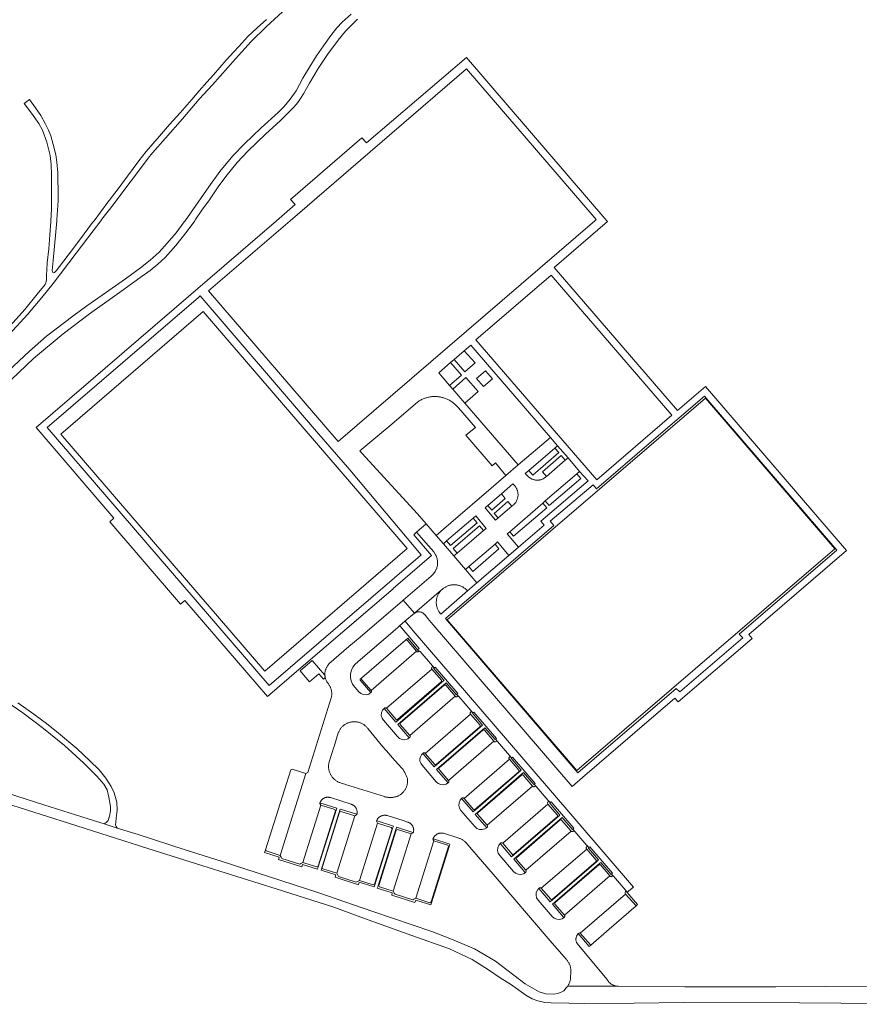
# Model space of a CAD drawing. Extents: x 146402 to 164798, y 455483 to 464134.
# Tile 501 of 575: x 157202 to 157447, y 462271 to 462559. Entities that reach past the tile are written whole.
import ezdxf

# ---------------------------------------------------------------- set-up
doc = ezdxf.new("R2010")
doc.units = 0
doc.header["$LTSCALE"] = 0.2
for name, color, linetype, lineweight in [('B-XX-VH-VERHARDING_ASFALT-GV', 252, 'CONTINUOUS', 18), ('B-XX-VH-VERHARDING_BETONSTRAATSTEEN-GV', 252, 'CONTINUOUS', 18), ('B-XX-VH-VERHARDING_TEGEL-GV', 252, 'CONTINUOUS', 18)]:
    doc.layers.add(name, color=color, linetype=linetype, lineweight=lineweight)

msp = doc.modelspace()

# ---------------------------------------------------------------- linework, layer by layer
at = {"layer": 'B-XX-VH-VERHARDING_ASFALT-GV'}
for points in [[(157198.38, 462466.656), (157203.94, 462472.728), (157208.04, 462477.587), (157211.305, 462481.688), (157218.024, 462490.53), (157223.016, 462497.061), (157225.213, 462500), (157225.538, 462500.435), (157228.828, 462504.639), (157232.807, 462510.002), (157235.329, 462513.279), (157239.041, 462518.278), (157240.344, 462519.821), (157244.139, 462524.12), (157249.013, 462529.723), (157253.973, 462535.522), (157257.783, 462539.699), (157264.491, 462547.303), (157269.142, 462552.333), (157273.457, 462556.592), (157279.479, 462562.18)], [(157197.027, 462451.582), (157205.592, 462459.758), (157214.175, 462466.96), (157221.906, 462472.83), (157230.03, 462478.502), (157236.644, 462483.341), (157239.579, 462485.423), (157241.833, 462487.26), (157243.977, 462489.273), (157247.156, 462492.737), (157250.46, 462496.936), (157252.62, 462500), (157252.869, 462500.354), (157254.685, 462503.057), (157256.905, 462506.126), (157259.52, 462509.869), (157261.674, 462512.87), (157265.063, 462516.99), (157268.113, 462520.281), (157273.307, 462525.27), (157277.657, 462529.221), (157281.572, 462533.136), (157282.736, 462534.562), (157283.557, 462535.736), (157284.413, 462537.059), (157286.172, 462540.143), (157288.706, 462544.47), (157291.395, 462548.584), (157294.458, 462552.756), (157296.639, 462555.343), (157300.135, 462558.846)], [(157298.314, 462560.299), (157295.669, 462557.974), (157294.148, 462556.347), (157292.387, 462554.052), (157290.223, 462551.034), (157288.22, 462548.176), (157286.136, 462544.891), (157284.185, 462541.63), (157282.21, 462537.949), (157280.499, 462535.51), (157278.711, 462533.349), (157276.949, 462531.562), (157272.062, 462527.128), (157267.147, 462522.477), (157263.784, 462518.956), (157259.912, 462514.389), (157256.733, 462509.847), (157249.848, 462500), (157249.591, 462499.633), (157247.207, 462496.466), (157244.543, 462493.433), (157242.239, 462490.854), (157239.661, 462488.448), (157236.793, 462486.268), (157232.409, 462483.017), (157225.603, 462478.22), (157221.134, 462475.091), (157217.044, 462472.101), (157209.38, 462466.225), (157204.428, 462461.841), (157198.156, 462456.016)], [(157273.536, 462558.77), (157270.849, 462556.306), (157268.177, 462553.774), (157265.475, 462550.915), (157263.999, 462549.298), (157261.829, 462546.905), (157258.069, 462542.647), (157256.12, 462540.434), (157253.933, 462537.96), (157251.747, 462535.425), (157248.362, 462531.553), (157245.301, 462528.118), (157242.365, 462524.669), (157238.48, 462520.197), (157236.31, 462517.526), (157233.018, 462513.031), (157229.95, 462508.94), (157226.925, 462505.003), (157223.233, 462500), (157222.826, 462499.449), (157218.957, 462494.312), (157215.695, 462489.886), (157213.17, 462486.643), (157212.173, 462485.392), (157211.887, 462485.074), (157211.682, 462484.906), (157211.477, 462484.795), (157211.208, 462484.85), (157211.068, 462485.092), (157211.022, 462485.483), (157211.282, 462488.398), (157212.044, 462496.754), (157212.353, 462500), (157212.386, 462500.344), (157212.733, 462505.846), (157212.77, 462508.726), (157212.698, 462512.114), (157212.626, 462514.02), (157212.391, 462517.118), (157212.104, 462519.239), (157211.312, 462522.284), (157210.645, 462524.79), (157209.979, 462526.426), (157208.99, 462528.35), (157207.692, 462530.693), (157206.18, 462532.976), (157204.345, 462535.404), (157202.834, 462534.271), (157205.011, 462531.448), (157207.1, 462528.385), (157208.18, 462526.443), (157209.476, 462522.984), (157210.411, 462519.01), (157210.699, 462516.457), (157210.809, 462513.493), (157210.863, 462508.063), (157210.827, 462503.327), (157210.631, 462500), (157210.615, 462499.734), (157210.347, 462495.908), (157210.005, 462491.827), (157209.587, 462487.731), (157209.498, 462485.703), (157209.329, 462483.972), (157209.329, 462483.232), (157209.329, 462482.753), (157209.287, 462482.222), (157209.204, 462481.857), (157208.954, 462481.399), (157206.647, 462478.507), (157202.986, 462474.031), (157198.709, 462469.285)], [(157196.266, 462360.517), (157202.484, 462356.238), (157208.46, 462351.637), (157214.62, 462346.696), (157220.282, 462341.537), (157224.067, 462337.719), (157226.098, 462335.439), (157227.036, 462333.752), (157227.599, 462331.655), (157228.036, 462328.907), (157228.036, 462327.595), (157227.755, 462326.028), (157227.317, 462324.779), (157226.792, 462324.172), (157226.197, 462323.785), (157229.974, 462322.597), (157229.681, 462323.035), (157229.527, 462323.494), (157229.571, 462324.325), (157229.702, 462325.507), (157229.966, 462327.832), (157229.9, 462330.107), (157229.134, 462332.907), (157228.279, 462334.753), (157226.704, 462337.115), (157224.734, 462339.565), (157222.018, 462342.262), (157218.163, 462345.854), (157212.845, 462350.317), (157209.339, 462353.124), (157205.619, 462355.815), (157201.017, 462359.149)], [(157451.453, 462276.389), (157422.313, 462276.253), (157395.744, 462276.184), (157376.31, 462276.365), (157376.182, 462276.369), (157376.007, 462276.382), (157361.514, 462276.442), (157361.465, 462276.374), (157361.349, 462276.221), (157361.226, 462276.073), (157361.097, 462275.93), (157360.391, 462275.086), (157359.823, 462274.718), (157358.625, 462274.228), (157357.365, 462274.041), (157355.089, 462274.137), (157353.218, 462274.762), (157349.127, 462277.049), (157340.432, 462283.692), (157334.303, 462287.286), (157327.585, 462290.168), (157321.857, 462292.372), (157304.604, 462298.165), (157288.565, 462303.749), (157260.378, 462312.906), (157249.803, 462316.216), (157236.134, 462320.66), (157229.974, 462322.597), (157226.197, 462323.785), (157221.516, 462325.257), (157208.583, 462329.362), (157192.675, 462334.479)], [(157197.427, 462329.864), (157215.739, 462323.993), (157238.937, 462316.594), (157256.593, 462311.068), (157276.388, 462304.81), (157293.223, 462299.515), (157302.146, 462296.192), (157315.972, 462291.236), (157327.042, 462287.327), (157333.635, 462284.147), (157338.146, 462281.329), (157342.065, 462278.66), (157344.782, 462276.967), (157349.291, 462273.772), (157351.173, 462272.709), (157352.788, 462272.071), (157354.801, 462271.601), (157356.672, 462271.492), (157361.869, 462271.403), (157366.412, 462271.267), (157395.467, 462271.584), (157429.209, 462271.509), (157477.524, 462271.104)]]:
    msp.add_lwpolyline(points, dxfattribs=at)
at = {"layer": 'B-XX-VH-VERHARDING_BETONSTRAATSTEEN-GV'}
for points in [[(157358.559, 462434.268), (157356.479, 462436.713), (157347.049, 462428.656), (157343.444, 462425.538), (157339.124, 462421.825), (157339.131, 462421.823), (157327.374, 462411.771), (157323.136, 462408.059), (157325.226, 462405.616), (157326.164, 462406.453), (157333.912, 462413.079), (157334.659, 462413.74), (157337.713, 462410.133), (157336.928, 462409.458), (157329.261, 462402.865), (157328.304, 462402.061), (157331.669, 462398.103), (157332.625, 462398.953), (157340.302, 462405.51), (157341.032, 462406.161), (157344.341, 462402.235), (157347.133, 462404.626), (157343.81, 462408.559), (157344.581, 462409.156), (157354.208, 462417.505), (157354.966, 462418.147), (157364.187, 462426.083), (157364.997, 462426.776), (157361.638, 462430.707), (157360.818, 462430.013), (157355.329, 462425.239), (157355.06, 462425.04), (157354.929, 462424.941), (157354.783, 462424.841), (157354.634, 462424.747), (157354.48, 462424.661), (157354.323, 462424.582), (157354.162, 462424.51), (157353.998, 462424.445), (157353.831, 462424.388), (157353.662, 462424.338), (157353.49, 462424.296), (157353.317, 462424.262), (157353.143, 462424.236), (157352.968, 462424.218), (157352.792, 462424.207), (157352.615, 462424.205), (157352.439, 462424.211), (157352.264, 462424.224), (157352.089, 462424.246), (157351.915, 462424.276), (157351.742, 462424.313), (157351.572, 462424.358), (157351.404, 462424.411), (157351.238, 462424.472), (157351.076, 462424.54), (157350.916, 462424.615), (157350.76, 462424.697), (157350.608, 462424.786), (157350.46, 462424.883), (157350.317, 462424.985), (157350.179, 462425.095), (157350.045, 462425.21), (157349.917, 462425.331), (157349.795, 462425.458), (157349.135, 462426.188), (157350.133, 462427.02), (157357.748, 462433.547)], [(157358.93, 462432.24), (157357.748, 462433.547), (157350.133, 462427.02), (157351.303, 462425.661)], [(157360.818, 462430.013), (157359.653, 462431.378), (157354.129, 462426.636), (157355.329, 462425.239)], [(157365.313, 462424.711), (157364.187, 462426.083), (157354.966, 462418.147), (157356.143, 462416.813)], [(157342.146, 462420.204), (157345.539, 462423.102), (157346.059, 462422.552), (157346.172, 462422.413), (157346.279, 462422.269), (157346.379, 462422.121), (157346.472, 462421.968), (157346.559, 462421.812), (157346.638, 462421.651), (157346.71, 462421.487), (157346.775, 462421.321), (157346.832, 462421.151), (157346.882, 462420.979), (157346.924, 462420.805), (157346.958, 462420.629), (157346.984, 462420.452), (157347.002, 462420.274), (157347.012, 462420.095), (157347.015, 462419.916), (157347.009, 462419.738), (157346.995, 462419.559), (157346.974, 462419.381), (157346.944, 462419.205), (157346.907, 462419.03), (157346.861, 462418.857), (157346.808, 462418.686), (157346.748, 462418.517), (157346.68, 462418.352), (157346.605, 462418.189), (157346.522, 462418.03), (157346.433, 462417.875), (157346.336, 462417.724), (157346.233, 462417.578), (157346.124, 462417.436), (157346.008, 462417.3), (157345.887, 462417.168), (157345.759, 462417.043), (157345.708, 462416.995), (157345.223, 462416.601), (157341.243, 462413.162), (157340.484, 462412.523), (157337.408, 462416.123), (157338.151, 462416.773)], [(157343.271, 462418.821), (157342.146, 462420.204), (157338.151, 462416.773), (157339.322, 462415.402)], [(157345.223, 462416.601), (157344.043, 462417.941), (157340.077, 462414.516), (157341.243, 462413.162)], [(157355.384, 462416.155), (157354.208, 462417.505), (157344.581, 462409.156), (157345.727, 462407.859)], [(157323.136, 462408.059), (157320.242, 462411.442), (157317.407, 462409), (157320.84, 462405.057), (157322.409, 462403.273), (157322.923, 462402.422), (157322.96, 462402.36), (157323.082, 462402.101), (157323.19, 462401.836), (157323.282, 462401.566), (157323.359, 462401.29), (157323.421, 462401.011), (157323.467, 462400.729), (157323.497, 462400.444), (157323.512, 462400.159), (157323.51, 462399.872), (157323.492, 462399.587), (157323.458, 462399.303), (157323.409, 462399.021), (157323.344, 462398.743), (157323.263, 462398.468), (157323.167, 462398.199), (157323.153, 462398.164), (157322.87, 462397.554), (157322.324, 462396.841), (157321.799, 462396.289), (157321.631, 462396.15), (157313.473, 462389.152), (157316.76, 462385.332), (157324.688, 462392.17), (157324.754, 462392.206), (157324.815, 462392.249), (157324.871, 462392.298), (157324.922, 462392.353), (157324.967, 462392.414), (157325.126, 462392.544), (157325.289, 462392.668), (157325.457, 462392.784), (157325.629, 462392.894), (157325.805, 462392.997), (157325.985, 462393.093), (157326.169, 462393.183), (157326.356, 462393.264), (157326.546, 462393.339), (157326.739, 462393.406), (157326.934, 462393.465), (157327.132, 462393.516), (157327.331, 462393.56), (157327.532, 462393.596), (157327.735, 462393.624), (157327.938, 462393.644), (157328.142, 462393.657), (157328.346, 462393.661), (157328.55, 462393.657), (157328.754, 462393.645), (157328.957, 462393.625), (157329.159, 462393.597), (157329.361, 462393.562), (157329.56, 462393.518), (157329.758, 462393.467), (157329.953, 462393.408), (157330.146, 462393.341), (157330.337, 462393.267), (157330.524, 462393.186), (157330.708, 462393.097), (157330.888, 462393.001), (157331.064, 462392.898), (157331.237, 462392.788), (157331.404, 462392.672), (157331.552, 462392.561), (157331.567, 462392.549), (157331.726, 462392.42), (157331.879, 462392.284), (157332.281, 462391.899), (157334.997, 462394.238), (157331.669, 462398.103), (157328.304, 462402.061), (157325.226, 462405.616)], [(157335.05, 462411.715), (157333.912, 462413.079), (157326.164, 462406.453), (157327.339, 462405.169)], [(157336.928, 462409.458), (157335.757, 462410.83), (157328.097, 462404.211), (157329.261, 462402.865)], [(157341.425, 462404.14), (157340.302, 462405.51), (157332.625, 462398.953), (157333.808, 462397.573)], [(157316.76, 462385.332), (157313.473, 462389.152), (157313.172, 462388.894), (157308.482, 462384.893), (157307.821, 462384.329), (157300.883, 462378.376), (157297.658, 462375.609), (157291.801, 462370.557), (157291.691, 462370.383), (157291.571, 462370.24), (157291.458, 462370.091), (157291.351, 462369.938), (157291.251, 462369.78), (157291.158, 462369.618), (157291.071, 462369.453), (157290.992, 462369.284), (157290.92, 462369.111), (157290.856, 462368.936), (157290.799, 462368.758), (157290.75, 462368.578), (157290.709, 462368.396), (157290.675, 462368.212), (157290.649, 462368.027), (157290.632, 462367.841), (157290.622, 462367.655), (157290.62, 462367.468), (157290.626, 462367.281), (157290.627, 462367.269), (157290.641, 462367.095), (157290.663, 462366.909), (157290.693, 462366.725), (157290.717, 462366.609), (157290.731, 462366.542), (157290.777, 462366.361), (157290.83, 462366.182), (157290.891, 462366.006), (157290.96, 462365.832), (157291.036, 462365.661), (157291.119, 462365.494), (157291.209, 462365.331), (157291.306, 462365.171), (157291.365, 462365.082), (157291.635, 462364.688), (157291.751, 462364.533), (157291.861, 462364.374), (157291.965, 462364.21), (157292.061, 462364.042), (157292.151, 462363.87), (157292.233, 462363.695), (157292.308, 462363.516), (157292.376, 462363.335), (157292.436, 462363.15), (157292.488, 462362.964), (157292.532, 462362.775), (157292.569, 462362.585), (157292.598, 462362.394), (157292.619, 462362.201), (157292.632, 462362.008), (157292.637, 462361.814), (157292.634, 462361.621), (157292.623, 462361.427), (157292.604, 462361.234), (157292.577, 462361.043), (157292.543, 462360.852), (157292.5, 462360.663), (157292.494, 462360.64), (157285.634, 462338.785), (157285.054, 462338.492), (157277.571, 462314.611), (157277.829, 462314.1), (157278.107, 462313.672), (157283.274, 462312.025), (157283.628, 462312.231), (157284.183, 462312.526), (157289.451, 462329.262), (157289.152, 462329.805), (157289.191, 462329.938), (157289.193, 462329.945), (157289.237, 462330.069), (157289.291, 462330.196), (157289.352, 462330.321), (157289.42, 462330.441), (157289.495, 462330.558), (157289.577, 462330.67), (157289.665, 462330.777), (157289.759, 462330.878), (157289.859, 462330.975), (157289.964, 462331.065), (157290.074, 462331.149), (157290.189, 462331.226), (157290.308, 462331.297), (157290.431, 462331.361), (157290.557, 462331.418), (157290.687, 462331.467), (157290.819, 462331.508), (157290.953, 462331.543), (157291.089, 462331.569), (157291.227, 462331.587), (157291.365, 462331.597), (157291.503, 462331.6), (157291.642, 462331.594), (157291.78, 462331.58), (157291.917, 462331.559), (157292.052, 462331.529), (157292.185, 462331.492), (157292.244, 462331.473), (157298.296, 462329.559), (157298.429, 462329.514), (157298.559, 462329.462), (157298.686, 462329.403), (157298.809, 462329.336), (157298.928, 462329.262), (157299.043, 462329.182), (157299.153, 462329.095), (157299.258, 462329.003), (157299.357, 462328.904), (157299.451, 462328.8), (157299.539, 462328.69), (157299.62, 462328.576), (157299.694, 462328.457), (157299.762, 462328.335), (157299.823, 462328.209), (157299.876, 462328.079), (157299.922, 462327.946), (157299.96, 462327.812), (157299.99, 462327.675), (157300.012, 462327.537), (157300.027, 462327.397), (157300.034, 462327.257), (157300.032, 462327.117), (157300.023, 462326.977), (157300.006, 462326.838), (157299.98, 462326.701), (157299.955, 462326.597), (157299.947, 462326.564), (157299.907, 462326.43), (157299.904, 462326.423), (157299.344, 462326.129), (157294.071, 462309.404), (157294.387, 462308.841), (157294.587, 462308.464), (157299.777, 462306.82), (157300.151, 462307.011), (157300.71, 462307.294), (157305.981, 462324.043), (157305.686, 462324.604), (157305.727, 462324.715), (157305.737, 462324.738), (157305.795, 462324.869), (157305.86, 462324.996), (157305.933, 462325.12), (157306.012, 462325.239), (157306.097, 462325.354), (157306.189, 462325.464), (157306.287, 462325.569), (157306.391, 462325.668), (157306.5, 462325.76), (157306.614, 462325.847), (157306.732, 462325.927), (157306.855, 462326.001), (157306.982, 462326.067), (157307.113, 462326.127), (157307.246, 462326.179), (157307.382, 462326.223), (157307.521, 462326.26), (157307.661, 462326.289), (157307.803, 462326.31), (157307.945, 462326.323), (157308.088, 462326.328), (157308.232, 462326.326), (157308.374, 462326.315), (157308.516, 462326.296), (157308.657, 462326.269), (157308.796, 462326.235), (157308.858, 462326.217), (157313.487, 462324.751), (157314.782, 462324.339), (157314.915, 462324.296), (157315.046, 462324.246), (157315.173, 462324.189), (157315.297, 462324.124), (157315.417, 462324.052), (157315.533, 462323.974), (157315.644, 462323.889), (157315.75, 462323.798), (157315.851, 462323.701), (157315.946, 462323.598), (157316.034, 462323.49), (157316.117, 462323.378), (157316.193, 462323.26), (157316.262, 462323.139), (157316.324, 462323.013), (157316.379, 462322.885), (157316.427, 462322.753), (157316.466, 462322.619), (157316.499, 462322.483), (157316.523, 462322.345), (157316.539, 462322.207), (157316.547, 462322.067), (157316.548, 462321.927), (157316.54, 462321.788), (157316.525, 462321.649), (157316.501, 462321.511), (157316.47, 462321.374), (157316.447, 462321.294), (157316.431, 462321.24), (157316.42, 462321.208), (157315.84, 462320.892), (157310.57, 462304.167), (157310.892, 462303.608), (157311.11, 462303.237), (157316.274, 462301.598), (157316.63, 462301.807), (157317.217, 462302.071), (157322.467, 462318.808), (157322.177, 462319.382), (157322.212, 462319.48), (157322.226, 462319.517), (157322.283, 462319.648), (157322.347, 462319.777), (157322.418, 462319.901), (157322.422, 462319.909), (157322.495, 462320.022), (157322.58, 462320.138), (157322.67, 462320.249), (157322.767, 462320.355), (157322.869, 462320.455), (157322.977, 462320.549), (157323.09, 462320.637), (157323.208, 462320.719), (157323.33, 462320.794), (157323.456, 462320.863), (157323.586, 462320.924), (157323.719, 462320.977), (157323.855, 462321.023), (157323.993, 462321.062), (157324.133, 462321.093), (157324.274, 462321.116), (157324.417, 462321.131), (157324.56, 462321.138), (157324.703, 462321.137), (157324.846, 462321.128), (157324.989, 462321.111), (157325.13, 462321.086), (157325.224, 462321.065), (157329.392, 462319.747), (157329.583, 462319.696), (157329.771, 462319.637), (157329.957, 462319.571), (157330.14, 462319.497), (157330.319, 462319.416), (157330.496, 462319.328), (157330.669, 462319.232), (157330.837, 462319.13), (157331.002, 462319.021), (157331.161, 462318.905), (157331.316, 462318.783), (157331.466, 462318.655), (157331.611, 462318.52), (157331.75, 462318.38), (157331.882, 462318.236), (157333.56, 462316.286), (157339.721, 462309.128), (157356.359, 462289.688), (157361.072, 462284.242), (157361.103, 462284.21), (157361.235, 462284.071), (157361.36, 462283.926), (157361.479, 462283.776), (157361.592, 462283.621), (157361.699, 462283.461), (157361.798, 462283.297), (157361.891, 462283.13), (157361.976, 462282.958), (157362.055, 462282.783), (157362.126, 462282.605), (157362.189, 462282.424), (157362.245, 462282.241), (157362.293, 462282.055), (157362.334, 462281.868), (157362.366, 462281.679), (157362.391, 462281.489), (157362.408, 462281.298), (157362.416, 462281.107), (157362.417, 462280.915), (157362.321, 462278.546), (157362.314, 462278.494), (157362.285, 462278.304), (157362.248, 462278.115), (157362.203, 462277.928), (157362.151, 462277.743), (157362.091, 462277.56), (157362.023, 462277.381), (157361.948, 462277.203), (157361.865, 462277.03), (157361.776, 462276.86), (157361.679, 462276.693), (157361.576, 462276.531), (157361.514, 462276.442), (157376.007, 462276.382), (157375.832, 462276.403), (157375.658, 462276.431), (157375.486, 462276.468), (157375.316, 462276.512), (157375.148, 462276.564), (157374.982, 462276.623), (157374.82, 462276.69), (157374.66, 462276.765), (157374.504, 462276.846), (157374.352, 462276.935), (157374.204, 462277.03), (157374.061, 462277.132), (157373.922, 462277.24), (157373.788, 462277.355), (157373.66, 462277.475), (157373.538, 462277.601), (157373.421, 462277.733), (157373.31, 462277.87), (157373.206, 462278.012), (157373.108, 462278.158), (157373.017, 462278.308), (157372.933, 462278.463), (157364.291, 462288.861), (157364.255, 462288.918), (157364.187, 462289.034), (157364.126, 462289.155), (157364.073, 462289.279), (157364.027, 462289.405), (157363.988, 462289.535), (157363.957, 462289.666), (157363.935, 462289.799), (157363.92, 462289.933), (157363.913, 462290.068), (157363.913, 462290.203), (157363.922, 462290.337), (157363.939, 462290.471), (157363.964, 462290.604), (157363.997, 462290.735), (157364.037, 462290.863), (157364.085, 462290.989), (157364.141, 462291.112), (157364.203, 462291.232), (157364.273, 462291.348), (157364.349, 462291.459), (157364.431, 462291.565), (157364.52, 462291.667), (157364.615, 462291.763), (157364.98, 462291.937), (157365.123, 462291.927), (157378.367, 462303.306), (157378.255, 462303.58), (157378.295, 462303.784), (157378.46, 462304.31), (157374.871, 462308.493), (157374.796, 462308.557), (157374.704, 462308.594), (157374.605, 462308.601), (157374.509, 462308.576), (157374.426, 462308.523), (157374.309, 462308.444), (157374.171, 462308.41), (157374.031, 462308.424), (157373.903, 462308.484), (157373.803, 462308.584), (157360.575, 462297.167), (157360.65, 462297.047), (157360.685, 462296.91), (157360.676, 462296.769), (157360.623, 462296.638), (157360.532, 462296.529), (157360.438, 462296.469), (157359.975, 462296.174), (157359.871, 462296.108), (157359.112, 462295.914), (157358.33, 462295.967), (157357.604, 462296.262), (157357.006, 462296.768), (157352.868, 462301.558), (157352.447, 462302.222), (157352.261, 462302.987), (157352.331, 462303.77), (157352.65, 462304.489), (157352.79, 462304.641), (157353.082, 462304.959), (157353.183, 462305.068), (157353.304, 462305.143), (157353.443, 462305.174), (157353.585, 462305.159), (157353.714, 462305.099), (157353.817, 462305.001), (157367.057, 462316.465), (157366.977, 462316.582), (157366.939, 462316.719), (157366.946, 462316.861), (157366.999, 462316.993), (157367.091, 462317.101), (157367.156, 462317.173), (157367.193, 462317.263), (157367.196, 462317.36), (157367.166, 462317.452), (157367.109, 462317.525), (157363.584, 462321.611), (157363.513, 462321.675), (157363.426, 462321.714), (157363.331, 462321.723), (157363.238, 462321.703), (157363.156, 462321.654), (157363.036, 462321.575), (157362.896, 462321.54), (157362.752, 462321.553), (157362.621, 462321.613), (157362.517, 462321.712), (157349.292, 462310.262), (157349.372, 462310.144), (157349.408, 462310.006), (157349.395, 462309.865), (157349.336, 462309.735), (157349.237, 462309.633), (157349.128, 462309.566), (157348.773, 462309.348), (157348.565, 462309.221), (157347.799, 462309.035), (157347.013, 462309.095), (157346.283, 462309.393), (157345.68, 462309.901), (157341.668, 462314.594), (157341.25, 462315.269), (157341.057, 462316.039), (157341.108, 462316.832), (157341.397, 462317.571), (157341.511, 462317.711), (157341.823, 462318.094), (157341.898, 462318.187), (157342.016, 462318.265), (157342.152, 462318.301), (157342.293, 462318.292), (157342.423, 462318.238), (157342.529, 462318.145), (157355.751, 462329.575), (157355.669, 462329.695), (157355.631, 462329.834), (157355.641, 462329.979), (157355.697, 462330.112), (157355.794, 462330.22), (157355.848, 462330.297), (157355.879, 462330.386), (157355.885, 462330.479), (157355.864, 462330.571), (157355.82, 462330.654), (157352.303, 462334.74), (157352.228, 462334.796), (157352.141, 462334.828), (157352.047, 462334.835), (157351.956, 462334.815), (157351.874, 462334.771), (157351.756, 462334.696), (157351.621, 462334.663), (157351.482, 462334.674), (157351.354, 462334.728), (157351.25, 462334.821), (157338.002, 462323.391), (157338.081, 462323.269), (157338.117, 462323.129), (157338.106, 462322.984), (157338.05, 462322.851), (157337.954, 462322.742), (157337.871, 462322.689), (157337.29, 462322.319), (157336.526, 462322.126), (157335.74, 462322.182), (157335.012, 462322.481), (157334.414, 462322.994), (157330.339, 462327.746), (157329.92, 462328.417), (157329.729, 462329.182), (157329.788, 462329.969), (157330.091, 462330.697), (157330.531, 462331.205), (157330.608, 462331.293), (157330.729, 462331.369), (157330.867, 462331.404), (157331.01, 462331.395), (157331.142, 462331.343), (157331.253, 462331.253), (157344.478, 462342.68), (157344.399, 462342.797), (157344.36, 462342.933), (157344.367, 462343.074), (157344.419, 462343.206), (157344.509, 462343.314), (157344.573, 462343.388), (157344.61, 462343.478), (157344.619, 462343.575), (157344.596, 462343.67), (157344.546, 462343.754), (157341.008, 462347.854), (157340.941, 462347.921), (157340.853, 462347.959), (157340.758, 462347.966), (157340.666, 462347.942), (157340.586, 462347.889), (157340.462, 462347.821), (157340.324, 462347.793), (157340.183, 462347.808), (157340.053, 462347.865), (157339.947, 462347.958), (157326.724, 462336.5), (157326.809, 462336.386), (157326.851, 462336.249), (157326.844, 462336.107), (157326.788, 462335.975), (157326.692, 462335.87), (157326.585, 462335.803), (157326.148, 462335.528), (157326.023, 462335.45), (157325.256, 462335.259), (157324.468, 462335.315), (157323.736, 462335.614), (157323.134, 462336.125), (157318.986, 462340.956), (157318.608, 462341.495), (157318.394, 462342.119), (157318.362, 462342.777), (157318.513, 462343.418), (157318.836, 462343.992), (157319.215, 462344.365), (157319.306, 462344.454), (157319.426, 462344.526), (157319.562, 462344.557), (157319.701, 462344.545), (157319.829, 462344.49), (157319.935, 462344.399), (157333.181, 462355.837), (157333.104, 462355.955), (157333.068, 462356.09), (157333.074, 462356.23), (157333.124, 462356.361), (157333.212, 462356.471), (157333.274, 462356.543), (157333.311, 462356.63), (157333.321, 462356.724), (157333.302, 462356.817), (157333.256, 462356.9), (157331.57, 462358.845), (157329.718, 462360.995), (157329.644, 462361.055), (157329.555, 462361.09), (157329.46, 462361.097), (157329.368, 462361.075), (157329.286, 462361.026), (157329.162, 462360.954), (157329.022, 462360.925), (157328.881, 462360.942), (157328.751, 462361.002), (157328.647, 462361.1), (157315.412, 462349.663), (157315.488, 462349.542), (157315.522, 462349.403), (157315.51, 462349.26), (157315.454, 462349.128), (157315.36, 462349.021), (157315.269, 462348.962), (157314.833, 462348.681), (157314.696, 462348.592), (157313.929, 462348.397), (157313.141, 462348.458), (157312.413, 462348.768), (157311.823, 462349.294), (157307.749, 462354.064), (157307.305, 462354.712), (157307.105, 462355.477), (157307.16, 462356.266), (157307.465, 462356.996), (157307.57, 462357.115), (157307.925, 462357.518), (157307.988, 462357.589), (157308.107, 462357.672), (157308.245, 462357.712), (157308.39, 462357.705), (157308.524, 462357.653), (157308.635, 462357.56), (157321.882, 462368.978), (157321.761, 462369.297), (157321.905, 462369.605), (157322.011, 462369.814), (157322.031, 462369.94), (157318.423, 462374.137), (157318.353, 462374.203), (157318.266, 462374.242), (157318.17, 462374.25), (157318.077, 462374.225), (157318.063, 462374.215), (157317.998, 462374.171), (157317.878, 462374.098), (157317.74, 462374.067), (157317.6, 462374.082), (157317.472, 462374.14), (157317.369, 462374.237), (157304.126, 462362.796), (157304.203, 462362.678), (157304.239, 462362.542), (157304.23, 462362.402), (157304.178, 462362.271), (157304.087, 462362.164), (157304.066, 462362.15), (157303.533, 462361.793), (157303.433, 462361.726), (157302.674, 462361.52), (157301.888, 462361.568), (157301.159, 462361.864), (157300.563, 462362.378), (157299.341, 462363.747), (157298.732, 462364.605), (157298.316, 462365.57), (157298.111, 462366.602), (157298.127, 462367.654), (157298.362, 462368.679), (157298.806, 462369.632), (157299.44, 462370.471), (157300.236, 462371.159), (157300.979, 462371.803), (157311.118, 462380.512), (157312.02, 462381.289), (157312.446, 462381.656), (157314.005, 462382.999)], [(157314.438, 462377.534), (157314.344, 462377.541), (157314.251, 462377.52), (157314.168, 462377.474), (157301.403, 462366.457), (157301.336, 462366.387), (157301.295, 462366.298), (157301.284, 462366.201), (157301.306, 462366.106), (157301.357, 462366.023), (157304.126, 462362.796), (157317.369, 462374.237), (157314.602, 462377.442), (157314.527, 462377.5)], [(157324.642, 462365.756), (157321.882, 462368.978), (157308.635, 462357.56), (157311.396, 462354.328), (157311.458, 462354.25), (157311.547, 462354.203), (157311.646, 462354.196), (157311.74, 462354.23), (157311.813, 462354.299), (157324.608, 462365.342), (157324.67, 462365.411), (157324.707, 462365.496), (157324.714, 462365.588), (157324.692, 462365.678)], [(157325.732, 462364.393), (157325.634, 462364.398), (157325.54, 462364.372), (157325.459, 462364.318), (157312.677, 462353.3), (157312.622, 462353.228), (157312.589, 462353.143), (157312.581, 462353.053), (157312.598, 462352.963), (157312.638, 462352.882), (157315.412, 462349.663), (157328.647, 462361.1), (157325.898, 462364.296), (157325.823, 462364.358)], [(157299.115, 462353.644), (157299.315, 462353.644), (157299.514, 462353.636), (157299.713, 462353.619), (157299.912, 462353.595), (157300.109, 462353.563), (157300.304, 462353.523), (157300.498, 462353.475), (157300.69, 462353.419), (157300.88, 462353.356), (157301.066, 462353.285), (157301.25, 462353.207), (157301.431, 462353.121), (157301.608, 462353.029), (157301.781, 462352.929), (157301.95, 462352.823), (157302.114, 462352.709), (157302.274, 462352.59), (157302.429, 462352.464), (157302.579, 462352.332), (157302.723, 462352.194), (157302.862, 462352.05), (157302.995, 462351.901), (157303.122, 462351.746), (157303.179, 462351.672), (157304.044, 462350.598), (157304.915, 462349.529), (157305.793, 462348.465), (157306.676, 462347.407), (157307.566, 462346.353), (157308.462, 462345.305), (157309.364, 462344.261), (157310.272, 462343.223), (157311.186, 462342.191), (157312.106, 462341.163), (157313.031, 462340.141), (157313.454, 462339.679), (157313.692, 462339.245), (157313.923, 462338.807), (157314.147, 462338.365), (157314.363, 462337.92), (157314.573, 462337.472), (157314.69, 462337.212), (157314.722, 462337.018), (157314.746, 462336.823), (157314.762, 462336.627), (157314.77, 462336.43), (157314.77, 462336.234), (157314.762, 462336.037), (157314.746, 462335.841), (157314.722, 462335.646), (157314.69, 462335.452), (157314.651, 462335.259), (157314.603, 462335.068), (157314.548, 462334.879), (157314.485, 462334.693), (157314.415, 462334.509), (157314.337, 462334.329), (157314.252, 462334.151), (157314.16, 462333.978), (157314.06, 462333.808), (157313.955, 462333.642), (157313.842, 462333.481), (157313.723, 462333.324), (157313.597, 462333.173), (157313.466, 462333.027), (157313.329, 462332.886), (157313.186, 462332.751), (157313.038, 462332.621), (157312.884, 462332.498), (157312.726, 462332.382), (157312.563, 462332.271), (157312.396, 462332.168), (157312.224, 462332.071), (157312.049, 462331.982), (157311.935, 462331.928), (157311.727, 462331.852), (157311.516, 462331.783), (157311.303, 462331.722), (157311.088, 462331.669), (157310.871, 462331.624), (157310.652, 462331.586), (157310.432, 462331.556), (157310.212, 462331.534), (157309.99, 462331.521), (157309.769, 462331.515), (157309.547, 462331.517), (157309.326, 462331.527), (157309.105, 462331.545), (157308.885, 462331.572), (157308.666, 462331.606), (157308.448, 462331.648), (157308.232, 462331.698), (157308.018, 462331.755), (157307.987, 462331.764), (157296.636, 462335.35), (157296.467, 462335.404), (157295.37, 462335.747), (157295.178, 462335.804), (157294.989, 462335.869), (157294.802, 462335.942), (157294.619, 462336.022), (157294.438, 462336.109), (157294.262, 462336.203), (157294.089, 462336.304), (157293.92, 462336.412), (157293.756, 462336.527), (157293.597, 462336.648), (157293.442, 462336.776), (157293.293, 462336.909), (157293.149, 462337.049), (157293.011, 462337.194), (157292.879, 462337.344), (157292.753, 462337.499), (157292.633, 462337.66), (157292.52, 462337.825), (157292.413, 462337.995), (157292.314, 462338.168), (157292.221, 462338.346), (157292.135, 462338.527), (157292.057, 462338.711), (157291.986, 462338.898), (157291.923, 462339.088), (157291.867, 462339.281), (157291.819, 462339.475), (157291.779, 462339.671), (157291.747, 462339.869), (157291.723, 462340.068), (157291.706, 462340.267), (157291.698, 462340.467), (157291.698, 462340.668), (157291.705, 462340.868), (157291.721, 462341.067), (157291.744, 462341.266), (157291.776, 462341.464), (157291.815, 462341.66), (157291.862, 462341.855), (157291.89, 462341.955), (157293.228, 462346.198), (157293.295, 462346.395), (157294.523, 462350.373), (157294.595, 462350.559), (157294.675, 462350.742), (157294.762, 462350.922), (157294.856, 462351.098), (157294.958, 462351.27), (157295.066, 462351.438), (157295.18, 462351.602), (157295.301, 462351.761), (157295.429, 462351.915), (157295.562, 462352.063), (157295.701, 462352.206), (157295.846, 462352.344), (157295.997, 462352.475), (157296.152, 462352.601), (157296.312, 462352.72), (157296.477, 462352.832), (157296.647, 462352.938), (157296.82, 462353.038), (157296.997, 462353.13), (157297.178, 462353.214), (157297.362, 462353.292), (157297.549, 462353.362), (157297.739, 462353.425), (157297.931, 462353.479), (157298.125, 462353.527), (157298.321, 462353.566), (157298.518, 462353.598), (157298.716, 462353.621), (157298.916, 462353.637)], [(157335.938, 462352.623), (157333.181, 462355.837), (157319.935, 462344.399), (157322.702, 462341.191), (157322.774, 462341.128), (157322.862, 462341.092), (157322.957, 462341.085), (157323.05, 462341.108), (157323.13, 462341.159), (157335.91, 462352.174), (157335.971, 462352.252), (157336.007, 462352.344), (157336.013, 462352.442), (157335.989, 462352.538)], [(157337.035, 462351.25), (157336.941, 462351.259), (157336.85, 462351.24), (157336.767, 462351.196), (157323.989, 462340.14), (157323.934, 462340.068), (157323.902, 462339.984), (157323.895, 462339.894), (157323.915, 462339.805), (157323.958, 462339.726), (157326.724, 462336.5), (157339.947, 462347.958), (157337.195, 462351.157), (157337.122, 462351.215)], [(157347.236, 462339.469), (157344.478, 462342.68), (157331.253, 462331.253), (157334.006, 462328.031), (157334.078, 462327.968), (157334.166, 462327.932), (157334.261, 462327.925), (157334.354, 462327.948), (157334.434, 462327.999), (157347.215, 462339.056), (157347.272, 462339.127), (157347.305, 462339.213), (157347.309, 462339.304), (157347.286, 462339.392)], [(157285.054, 462338.492), (157281.034, 462339.791), (157280.644, 462339.608), (157273.29, 462316.273), (157273.495, 462315.89), (157277.571, 462314.611)], [(157348.315, 462338.133), (157348.221, 462338.139), (157348.13, 462338.115), (157348.051, 462338.064), (157335.267, 462327.024), (157335.205, 462326.953), (157335.169, 462326.867), (157335.161, 462326.774), (157335.182, 462326.682), (157335.23, 462326.602), (157338.002, 462323.391), (157351.25, 462334.821), (157348.474, 462338.036), (157348.402, 462338.097)], [(157293.499, 462327.991), (157289.451, 462329.262), (157284.183, 462312.526), (157288.226, 462311.241), (157288.618, 462311.457), (157293.695, 462327.605)], [(157358.52, 462326.364), (157355.751, 462329.575), (157342.529, 462318.145), (157345.273, 462314.925), (157345.343, 462314.863), (157345.427, 462314.825), (157345.519, 462314.814), (157345.611, 462314.831), (157345.693, 462314.874), (157358.5, 462325.955), (157358.557, 462326.026), (157358.589, 462326.11), (157358.594, 462326.201), (157358.57, 462326.288)], [(157299.344, 462326.129), (157295.303, 462327.399), (157294.916, 462327.2), (157289.807, 462311.043), (157290.037, 462310.673), (157294.071, 462309.404)], [(157359.591, 462325.019), (157359.498, 462325.024), (157359.408, 462325.001), (157359.329, 462324.952), (157346.548, 462313.903), (157346.49, 462313.831), (157346.456, 462313.745), (157346.449, 462313.653), (157346.47, 462313.563), (157346.517, 462313.483), (157349.292, 462310.262), (157362.517, 462321.712), (157359.752, 462324.931), (157359.678, 462324.987)], [(157310.011, 462322.768), (157305.981, 462324.043), (157300.71, 462307.294), (157304.738, 462306.016), (157305.115, 462306.222), (157310.229, 462322.366)], [(157315.84, 462320.892), (157311.806, 462322.196), (157311.447, 462321.995), (157306.35, 462305.838), (157306.541, 462305.455), (157310.57, 462304.167)], [(157326.526, 462317.542), (157322.467, 462318.808), (157317.217, 462302.071), (157321.279, 462300.778), (157321.639, 462300.989), (157326.731, 462317.165)], [(157369.822, 462313.243), (157367.057, 462316.465), (157353.817, 462305.001), (157356.583, 462301.782), (157356.659, 462301.724), (157356.748, 462301.69), (157356.844, 462301.684), (157356.937, 462301.706), (157357.019, 462301.755), (157369.792, 462312.802), (157369.849, 462312.879), (157369.882, 462312.969), (157369.888, 462313.065), (157369.868, 462313.159)], [(157370.88, 462311.898), (157370.785, 462311.902), (157370.693, 462311.88), (157370.61, 462311.834), (157357.844, 462300.824), (157357.784, 462300.748), (157357.749, 462300.657), (157357.741, 462300.56), (157357.761, 462300.465), (157357.807, 462300.38), (157360.575, 462297.167), (157373.803, 462308.584), (157371.049, 462311.814), (157370.971, 462311.868)], [(157381.455, 462299.87), (157378.367, 462303.306), (157365.123, 462291.927), (157368.248, 462288.385), (157373.645, 462293.077)]]:
    msp.add_lwpolyline(points, close=True, dxfattribs=at)
at = {"layer": 'B-XX-VH-VERHARDING_TEGEL-GV'}
for points in [[(157372.959, 462500), (157332.013, 462547.646), (157302.776, 462522.727), (157301.428, 462524.182), (157280.546, 462506.231), (157281.912, 462504.712), (157276.544, 462500), (157206.307, 462439.564), (157229.019, 462413.115), (157227.937, 462412.151), (157227.852, 462412.075), (157248.506, 462388.014), (157248.606, 462388.095), (157249.779, 462389.042), (157273.909, 462361.051), (157283.066, 462368.905), (157310.585, 462392.509), (157310.556, 462392.543), (157321.796, 462402.218), (157316.596, 462408.279), (157317.407, 462409), (157320.242, 462411.442), (157317.703, 462414.367), (157301.429, 462432.104), (157300.838, 462432.743), (157303.788, 462435.189), (157310.156, 462440.545), (157317.79, 462447.117), (157317.926, 462447.208), (157318.15, 462447.35), (157318.378, 462447.484), (157318.609, 462447.612), (157318.845, 462447.733), (157319.084, 462447.847), (157319.327, 462447.953), (157319.572, 462448.052), (157319.821, 462448.144), (157320.072, 462448.228), (157320.325, 462448.304), (157320.581, 462448.373), (157320.839, 462448.433), (157321.098, 462448.487), (157321.359, 462448.532), (157321.621, 462448.569), (157321.884, 462448.599), (157322.148, 462448.62), (157322.413, 462448.633), (157322.677, 462448.639), (157322.942, 462448.637), (157323.207, 462448.626), (157323.471, 462448.607), (157323.734, 462448.581), (157323.997, 462448.547), (157324.258, 462448.504), (157324.518, 462448.454), (157324.777, 462448.396), (157325.033, 462448.33), (157325.288, 462448.256), (157325.54, 462448.175), (157325.789, 462448.087), (157326.036, 462447.99), (157326.279, 462447.887), (157326.52, 462447.775), (157326.757, 462447.657), (157326.99, 462447.532), (157327.219, 462447.4), (157327.444, 462447.261), (157327.666, 462447.115), (157327.882, 462446.962), (157328.094, 462446.803), (157328.301, 462446.638), (157328.502, 462446.466), (157328.699, 462446.289), (157328.89, 462446.106), (157329.075, 462445.916), (157329.255, 462445.722), (157329.429, 462445.522), (157329.596, 462445.317), (157334.576, 462439.595), (157331.755, 462437.343), (157339.457, 462428.38), (157340.454, 462429.237), (157343.444, 462425.538), (157347.049, 462428.656), (157331.493, 462446.721), (157327.973, 462450.809), (157327.036, 462451.898), (157323.863, 462455.583), (157327.289, 462458.536), (157328.348, 462459.448), (157331.33, 462462.019), (157333.241, 462463.666), (157356.479, 462436.713), (157358.559, 462434.268), (157361.638, 462430.707), (157364.997, 462426.776), (157367.523, 462424.036), (157353.652, 462412.199), (157354.605, 462411.061), (157347.133, 462404.626), (157344.341, 462402.235), (157335.016, 462394.216), (157334.997, 462394.238), (157332.281, 462391.899), (157324.485, 462385.037), (157324.114, 462385.53), (157323.999, 462385.696), (157323.964, 462385.751), (157323.891, 462385.867), (157323.789, 462386.041), (157323.694, 462386.22), (157323.607, 462386.402), (157323.527, 462386.588), (157323.454, 462386.776), (157323.389, 462386.968), (157323.332, 462387.161), (157323.282, 462387.357), (157323.24, 462387.554), (157323.206, 462387.754), (157323.179, 462387.954), (157323.161, 462388.155), (157323.151, 462388.357), (157323.148, 462388.559), (157323.154, 462388.761), (157323.168, 462388.962), (157323.189, 462389.163), (157323.219, 462389.363), (157323.256, 462389.562), (157323.302, 462389.759), (157323.354, 462389.953), (157323.415, 462390.146), (157323.484, 462390.336), (157323.559, 462390.524), (157323.642, 462390.708), (157323.733, 462390.889), (157323.83, 462391.065), (157323.934, 462391.238), (157324.045, 462391.407), (157324.163, 462391.571), (157324.287, 462391.731), (157324.418, 462391.885), (157324.554, 462392.034), (157324.688, 462392.17), (157316.76, 462385.332), (157316.848, 462385.396), (157316.959, 462385.466), (157317.074, 462385.53), (157317.193, 462385.586), (157317.315, 462385.635), (157317.44, 462385.676), (157317.567, 462385.71), (157317.696, 462385.736), (157317.826, 462385.754), (157317.957, 462385.764), (157318.088, 462385.766), (157318.219, 462385.76), (157318.35, 462385.746), (157318.479, 462385.725), (157318.608, 462385.695), (157318.733, 462385.657), (157318.857, 462385.613), (157318.977, 462385.56), (157319.094, 462385.501), (157319.208, 462385.434), (157319.317, 462385.36), (157319.421, 462385.28), (157319.52, 462385.194), (157319.614, 462385.102), (157319.702, 462385.005), (157319.762, 462384.931), (157320.262, 462384.31), (157320.676, 462383.795), (157321.65, 462382.586), (157362.771, 462334.733), (157365.833, 462337.369), (157381.098, 462350.507), (157392.779, 462360.561), (157393.767, 462359.413), (157415.32, 462377.952), (157414.362, 462379.104), (157442.867, 462403.663), (157401.704, 462451.53), (157393.547, 462444.562), (157357.61, 462486.342), (157373.15, 462499.778)], [(157301.005, 462517.635), (157332.005, 462544.347), (157369.846, 462500.359), (157369.429, 462500), (157294.514, 462435.534), (157256.678, 462479.492), (157280.511, 462500)], [(157334.741, 462465.2), (157356.712, 462484.116), (157391.92, 462443.166), (157369.978, 462424.259)], [(157265.323, 462465.071), (157254.184, 462478.049), (157253.687, 462477.56), (157209.542, 462439.562), (157274.401, 462364.228), (157318.542, 462402.207), (157318.76, 462402.35), (157306.448, 462416.992), (157297.876, 462427.263), (157288.224, 462438.375), (157275.933, 462452.783)], [(157288.224, 462438.375), (157297.876, 462427.263), (157306.448, 462416.992), (157318.76, 462402.35), (157318.542, 462402.207), (157274.401, 462364.228), (157209.542, 462439.562), (157253.687, 462477.56), (157254.184, 462478.049), (157265.323, 462465.071), (157275.933, 462452.783)], [(157213.507, 462437.652), (157255.107, 462473.516), (157314.657, 462404.257), (157273.067, 462368.423)], [(157356.479, 462436.713), (157333.241, 462463.666), (157331.33, 462462.019), (157334.459, 462458.464), (157331.504, 462455.863), (157328.348, 462459.448), (157327.289, 462458.536), (157330.47, 462454.922), (157327.036, 462451.898), (157327.973, 462450.809), (157331.789, 462454.168), (157335.353, 462450.119), (157331.493, 462446.721), (157347.049, 462428.656)], [(157339.545, 462453.809), (157336.98, 462451.551), (157334.909, 462453.903), (157337.475, 462456.161)], [(157402.565, 462447.47), (157401.465, 462448.748), (157385.952, 462435.458), (157369.918, 462421.674), (157368.904, 462422.806), (157356.433, 462412.207), (157357.456, 462410.948), (157325.795, 462383.767), (157364.44, 462338.76), (157393.138, 462363.384), (157394.207, 462362.387), (157412.612, 462378.121), (157411.603, 462379.26), (157440.122, 462403.774)], [(157385.952, 462435.458), (157401.465, 462448.748), (157402.565, 462447.47), (157440.122, 462403.774), (157411.603, 462379.26), (157412.612, 462378.121), (157394.207, 462362.387), (157393.138, 462363.384), (157364.44, 462338.76), (157325.795, 462383.767), (157357.456, 462410.948), (157356.433, 462412.207), (157368.904, 462422.806), (157369.918, 462421.674)], [(157326.368, 462383.367), (157401.715, 462448.173), (157439.528, 462404.187), (157364.174, 462339.38)], [(157314.019, 462382.984), (157314.005, 462382.999), (157312.446, 462381.656), (157312.563, 462381.518), (157318.111, 462375.016), (157317.698, 462374.682), (157318.063, 462374.215), (157318.077, 462374.225), (157318.17, 462374.25), (157318.266, 462374.242), (157318.353, 462374.203), (157318.423, 462374.137), (157322.031, 462369.94), (157322.549, 462369.418), (157322.78, 462369.613), (157329.42, 462361.888), (157329.172, 462361.681), (157329.644, 462361.055), (157329.718, 462360.995), (157331.57, 462358.845), (157333.256, 462356.9), (157333.859, 462356.262), (157334.088, 462356.464), (157340.724, 462348.752), (157340.433, 462348.518), (157341.008, 462347.854), (157344.546, 462343.754), (157344.596, 462343.67), (157345.132, 462343.1), (157345.385, 462343.34), (157352.004, 462335.627), (157351.727, 462335.389), (157352.303, 462334.74), (157355.82, 462330.654), (157356.442, 462330.019), (157356.683, 462330.221), (157363.29, 462322.513), (157363.016, 462322.285), (157363.584, 462321.611), (157367.109, 462317.525), (157367.166, 462317.452), (157367.693, 462316.879), (157367.951, 462317.102), (157374.578, 462309.394), (157374.292, 462309.154), (157374.871, 462308.493), (157378.46, 462304.31), (157378.888, 462303.811), (157379.365, 462304.212), (157380.698, 462305.331), (157355.876, 462334.257), (157316.417, 462380.192), (157315.942, 462380.746)], [(157317.698, 462374.682), (157314.821, 462378.037), (157314.168, 462377.474), (157314.251, 462377.52), (157314.344, 462377.541), (157314.438, 462377.534), (157314.527, 462377.5), (157314.602, 462377.442), (157317.369, 462374.237), (157317.472, 462374.14), (157317.6, 462374.082), (157317.74, 462374.067), (157317.878, 462374.098), (157317.998, 462374.171), (157318.063, 462374.215)], [(157290.627, 462367.269), (157286.931, 462371.509), (157283.433, 462368.478), (157286.148, 462365.338), (157288.816, 462367.655), (157290.187, 462366.115), (157290.717, 462366.609), (157290.693, 462366.725), (157290.663, 462366.909), (157290.641, 462367.095)], [(157322.549, 462369.418), (157322.031, 462369.94), (157322.011, 462369.814), (157321.905, 462369.605), (157321.761, 462369.297), (157321.882, 462368.978), (157324.642, 462365.756), (157324.692, 462365.678), (157324.714, 462365.588), (157324.707, 462365.496), (157324.67, 462365.411), (157324.608, 462365.342), (157311.813, 462354.299), (157311.74, 462354.23), (157311.646, 462354.196), (157311.547, 462354.203), (157311.458, 462354.25), (157311.396, 462354.328), (157308.635, 462357.56), (157308.524, 462357.653), (157308.39, 462357.705), (157308.245, 462357.712), (157308.107, 462357.672), (157307.988, 462357.589), (157307.925, 462357.518), (157311.322, 462353.557), (157325.402, 462365.76), (157325.377, 462365.789), (157322.366, 462369.263)], [(157301.295, 462366.298), (157301.336, 462366.387), (157300.916, 462366.033), (157300.927, 462365.81), (157304.066, 462362.15), (157304.087, 462362.164), (157304.178, 462362.271), (157304.23, 462362.402), (157304.239, 462362.542), (157304.203, 462362.678), (157304.126, 462362.796), (157301.357, 462366.023), (157301.306, 462366.106), (157301.284, 462366.201)], [(157329.008, 462361.544), (157326.004, 462365.031), (157311.923, 462352.856), (157315.269, 462348.962), (157315.36, 462349.021), (157315.454, 462349.128), (157315.51, 462349.26), (157315.522, 462349.403), (157315.488, 462349.542), (157315.412, 462349.663), (157312.638, 462352.882), (157312.598, 462352.963), (157312.581, 462353.053), (157312.589, 462353.143), (157312.622, 462353.228), (157312.677, 462353.3), (157325.459, 462364.318), (157325.54, 462364.372), (157325.634, 462364.398), (157325.732, 462364.393), (157325.823, 462364.358), (157325.898, 462364.296), (157328.647, 462361.1), (157328.751, 462361.002), (157328.881, 462360.942), (157329.022, 462360.925), (157329.162, 462360.954), (157329.286, 462361.026), (157329.368, 462361.075), (157329.46, 462361.097), (157329.555, 462361.09), (157329.644, 462361.055), (157329.172, 462361.681)], [(157333.859, 462356.262), (157333.256, 462356.9), (157333.302, 462356.817), (157333.321, 462356.724), (157333.311, 462356.63), (157333.274, 462356.543), (157333.212, 462356.471), (157333.124, 462356.361), (157333.074, 462356.23), (157333.068, 462356.09), (157333.104, 462355.955), (157333.181, 462355.837), (157335.938, 462352.623), (157335.989, 462352.538), (157336.013, 462352.442), (157336.007, 462352.344), (157335.971, 462352.252), (157335.91, 462352.174), (157323.13, 462341.159), (157323.05, 462341.108), (157322.957, 462341.085), (157322.862, 462341.092), (157322.774, 462341.128), (157322.702, 462341.191), (157319.935, 462344.399), (157319.829, 462344.49), (157319.701, 462344.545), (157319.562, 462344.557), (157319.426, 462344.526), (157319.306, 462344.454), (157319.215, 462344.365), (157319.307, 462344.258), (157322.568, 462340.479), (157336.669, 462352.629), (157333.68, 462356.105)], [(157340.296, 462348.407), (157337.323, 462351.881), (157323.23, 462339.699), (157326.494, 462335.909), (157326.585, 462335.803), (157326.692, 462335.87), (157326.788, 462335.975), (157326.844, 462336.107), (157326.851, 462336.249), (157326.809, 462336.386), (157326.724, 462336.5), (157323.958, 462339.726), (157323.915, 462339.805), (157323.895, 462339.894), (157323.902, 462339.984), (157323.934, 462340.068), (157323.989, 462340.14), (157336.767, 462351.196), (157336.85, 462351.24), (157336.941, 462351.259), (157337.035, 462351.25), (157337.122, 462351.215), (157337.195, 462351.157), (157339.947, 462347.958), (157340.053, 462347.865), (157340.183, 462347.808), (157340.324, 462347.793), (157340.462, 462347.821), (157340.586, 462347.889), (157340.666, 462347.942), (157340.758, 462347.966), (157340.853, 462347.959), (157340.941, 462347.921), (157341.008, 462347.854), (157340.433, 462348.518)], [(157345.132, 462343.1), (157344.596, 462343.67), (157344.619, 462343.575), (157344.61, 462343.478), (157344.573, 462343.388), (157344.509, 462343.314), (157344.419, 462343.206), (157344.367, 462343.074), (157344.36, 462342.933), (157344.399, 462342.797), (157344.478, 462342.68), (157347.236, 462339.469), (157347.286, 462339.392), (157347.309, 462339.304), (157347.305, 462339.213), (157347.272, 462339.127), (157347.215, 462339.056), (157334.434, 462327.999), (157334.354, 462327.948), (157334.261, 462327.925), (157334.166, 462327.932), (157334.078, 462327.968), (157334.006, 462328.031), (157331.253, 462331.253), (157331.142, 462331.343), (157331.01, 462331.395), (157330.867, 462331.404), (157330.729, 462331.369), (157330.608, 462331.293), (157330.531, 462331.205), (157330.628, 462331.092), (157333.877, 462327.299), (157347.959, 462339.502), (157344.988, 462342.963)], [(157351.595, 462335.276), (157348.592, 462338.767), (157334.499, 462326.585), (157337.871, 462322.689), (157337.954, 462322.742), (157338.05, 462322.851), (157338.106, 462322.984), (157338.117, 462323.129), (157338.081, 462323.269), (157338.002, 462323.391), (157335.23, 462326.602), (157335.182, 462326.682), (157335.161, 462326.774), (157335.169, 462326.867), (157335.205, 462326.953), (157335.267, 462327.024), (157348.051, 462338.064), (157348.13, 462338.115), (157348.221, 462338.139), (157348.315, 462338.133), (157348.402, 462338.097), (157348.474, 462338.036), (157351.25, 462334.821), (157351.354, 462334.728), (157351.482, 462334.674), (157351.621, 462334.663), (157351.756, 462334.696), (157351.874, 462334.771), (157351.956, 462334.815), (157352.047, 462334.835), (157352.141, 462334.828), (157352.228, 462334.796), (157352.303, 462334.74), (157351.727, 462335.389)], [(157356.442, 462330.019), (157355.82, 462330.654), (157355.864, 462330.571), (157355.885, 462330.479), (157355.879, 462330.386), (157355.848, 462330.297), (157355.794, 462330.22), (157355.697, 462330.112), (157355.641, 462329.979), (157355.631, 462329.834), (157355.669, 462329.695), (157355.751, 462329.575), (157358.52, 462326.364), (157358.57, 462326.288), (157358.594, 462326.201), (157358.589, 462326.11), (157358.557, 462326.026), (157358.5, 462325.955), (157345.693, 462314.874), (157345.611, 462314.831), (157345.519, 462314.814), (157345.427, 462314.825), (157345.343, 462314.863), (157345.273, 462314.925), (157342.529, 462318.145), (157342.423, 462318.238), (157342.293, 462318.292), (157342.152, 462318.301), (157342.016, 462318.265), (157341.898, 462318.187), (157341.823, 462318.094), (157341.917, 462317.984), (157345.14, 462314.21), (157359.255, 462326.398), (157356.266, 462329.87)], [(157294.068, 462328.429), (157289.193, 462329.945), (157289.191, 462329.938), (157289.152, 462329.805), (157289.451, 462329.262), (157293.499, 462327.991), (157293.695, 462327.605), (157288.618, 462311.457), (157288.226, 462311.241), (157284.183, 462312.526), (157283.628, 462312.231), (157283.274, 462312.025), (157278.107, 462313.672), (157277.829, 462314.1), (157277.571, 462314.611), (157273.495, 462315.89), (157273.29, 462316.273), (157273.013, 462315.472), (157277.277, 462314.084), (157277.095, 462313.39), (157283.899, 462311.232), (157284.12, 462311.944), (157288.496, 462310.595), (157288.611, 462310.968)], [(157299.955, 462326.597), (157295.058, 462328.121), (157289.504, 462310.28), (157293.803, 462308.908), (157293.591, 462308.202), (157300.405, 462306.041), (157300.639, 462306.743), (157304.992, 462305.374), (157305.1, 462305.738), (157310.477, 462322.77), (157310.629, 462323.143), (157305.854, 462324.664), (157305.727, 462324.715), (157305.686, 462324.604), (157305.981, 462324.043), (157310.011, 462322.768), (157310.229, 462322.366), (157305.115, 462306.222), (157304.738, 462306.016), (157300.71, 462307.294), (157300.151, 462307.011), (157299.777, 462306.82), (157294.587, 462308.464), (157294.387, 462308.841), (157294.071, 462309.404), (157290.037, 462310.673), (157289.807, 462311.043), (157294.916, 462327.2), (157295.303, 462327.399), (157299.344, 462326.129), (157299.904, 462326.423), (157299.907, 462326.43), (157299.947, 462326.564)], [(157362.87, 462322.164), (157359.894, 462325.644), (157345.785, 462313.46), (157349.036, 462309.674), (157349.128, 462309.566), (157349.237, 462309.633), (157349.336, 462309.735), (157349.395, 462309.865), (157349.408, 462310.006), (157349.372, 462310.144), (157349.292, 462310.262), (157346.517, 462313.483), (157346.47, 462313.563), (157346.449, 462313.653), (157346.456, 462313.745), (157346.49, 462313.831), (157346.548, 462313.903), (157359.329, 462324.952), (157359.408, 462325.001), (157359.498, 462325.024), (157359.591, 462325.019), (157359.678, 462324.987), (157359.752, 462324.931), (157362.517, 462321.712), (157362.621, 462321.613), (157362.752, 462321.553), (157362.896, 462321.54), (157363.036, 462321.575), (157363.156, 462321.654), (157363.238, 462321.703), (157363.331, 462321.723), (157363.426, 462321.714), (157363.513, 462321.675), (157363.584, 462321.611), (157363.016, 462322.285)], [(157316.31, 462321.337), (157311.57, 462322.839), (157311.441, 462322.464), (157306.049, 462305.435), (157305.932, 462305.061), (157310.306, 462303.672), (157310.163, 462302.976), (157316.904, 462300.827), (157317.144, 462301.523), (157321.51, 462300.146), (157321.664, 462300.499), (157326.998, 462317.537), (157327.114, 462317.904), (157322.374, 462319.418), (157322.212, 462319.48), (157322.177, 462319.382), (157322.467, 462318.808), (157326.526, 462317.542), (157326.731, 462317.165), (157321.639, 462300.989), (157321.279, 462300.778), (157317.217, 462302.071), (157316.63, 462301.807), (157316.274, 462301.598), (157311.11, 462303.237), (157310.892, 462303.608), (157310.57, 462304.167), (157306.541, 462305.455), (157306.35, 462305.838), (157311.447, 462321.995), (157311.806, 462322.196), (157315.84, 462320.892), (157316.42, 462321.208), (157316.431, 462321.24), (157316.447, 462321.294)], [(157367.693, 462316.879), (157367.166, 462317.452), (157367.196, 462317.36), (157367.193, 462317.263), (157367.156, 462317.173), (157367.091, 462317.101), (157366.999, 462316.993), (157366.946, 462316.861), (157366.939, 462316.719), (157366.977, 462316.582), (157367.057, 462316.465), (157369.822, 462313.243), (157369.868, 462313.159), (157369.888, 462313.065), (157369.882, 462312.969), (157369.849, 462312.879), (157369.792, 462312.802), (157357.019, 462301.755), (157356.937, 462301.706), (157356.844, 462301.684), (157356.748, 462301.69), (157356.659, 462301.724), (157356.583, 462301.782), (157353.817, 462305.001), (157353.714, 462305.099), (157353.585, 462305.159), (157353.443, 462305.174), (157353.304, 462305.143), (157353.183, 462305.068), (157353.082, 462304.959), (157356.436, 462301.084), (157369.924, 462312.717), (157370.54, 462313.257), (157367.544, 462316.751)], [(157374.164, 462309.046), (157371.17, 462312.528), (157370.847, 462312.264), (157357.72, 462300.915), (157357.079, 462300.355), (157360.337, 462296.586), (157360.438, 462296.469), (157360.532, 462296.529), (157360.623, 462296.638), (157360.676, 462296.769), (157360.685, 462296.91), (157360.65, 462297.047), (157360.575, 462297.167), (157357.807, 462300.38), (157357.761, 462300.465), (157357.741, 462300.56), (157357.749, 462300.657), (157357.784, 462300.748), (157357.844, 462300.824), (157370.61, 462311.834), (157370.693, 462311.88), (157370.785, 462311.902), (157370.88, 462311.898), (157370.971, 462311.868), (157371.049, 462311.814), (157373.803, 462308.584), (157373.903, 462308.484), (157374.031, 462308.424), (157374.171, 462308.41), (157374.309, 462308.444), (157374.426, 462308.523), (157374.509, 462308.576), (157374.605, 462308.601), (157374.704, 462308.594), (157374.796, 462308.557), (157374.871, 462308.493), (157374.292, 462309.154)], [(157378.888, 462303.811), (157378.46, 462304.31), (157378.295, 462303.784), (157378.255, 462303.58), (157378.367, 462303.306), (157381.455, 462299.87), (157381.879, 462300.238), (157378.828, 462303.76)], [(157365.123, 462291.927), (157364.98, 462291.937), (157364.615, 462291.763), (157367.807, 462288.001), (157368.248, 462288.385)]]:
    msp.add_lwpolyline(points, close=True, dxfattribs=at)

doc.saveas('drawing.dxf')
